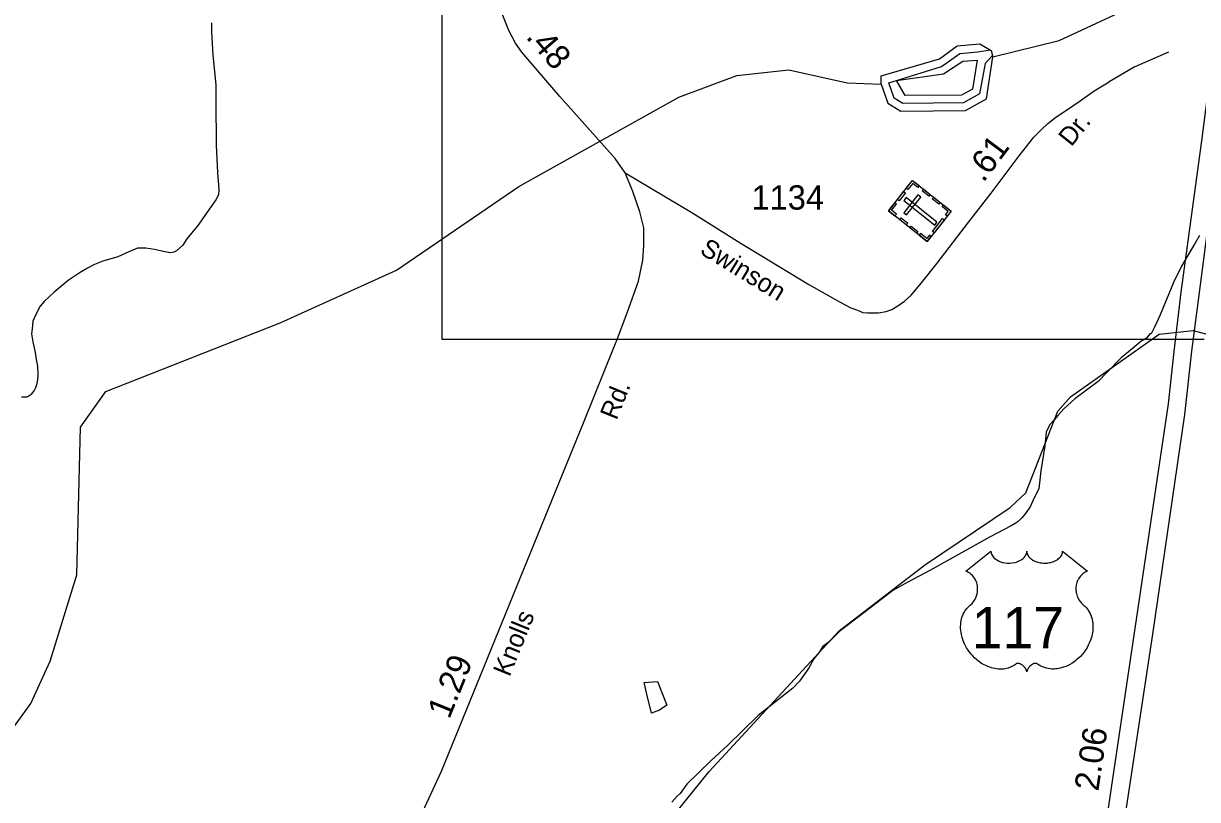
# Model space of a CAD drawing. Extents: x 2206922 to 2357709, y 510027 to 673830.
# Drawn here: x 2276310 to 2282342, y 547499 to 551485 of the extents above; entities that cross this region are included whole.
import ezdxf

# ---------------------------------------------------------------- set-up
doc = ezdxf.new("R2010")
doc.units = 0
for name, color, linetype in [('Exist Cultural Cemetery CELL', 7, 'Continuous'), ('Exist Hydrographic Buffer Line', 7, 'Continuous'), ('Exist Hydrographic Creek Single Shore', 7, 'Continuous'), ('Exist Hydrographic Lake Shore', 7, 'Continuous'), ('Exist Hydrographic Misc Water Feature', 7, 'Continuous'), ('Exist Road Non-System Type 51', 7, 'Continuous'), ('Exist Road Primary US Divided Attributed', 7, 'Continuous'), ('Exist Road Primary US Mileage Hundredths English Label', 7, 'Continuous'), ('Exist Road Primary US Shield CELL', 7, 'Continuous'), ('Exist Road Primary US Shield Number Label', 7, 'Continuous'), ('Exist Road Secondary Mileage Hundredths English Label', 7, 'Continuous'), ('Exist Road Secondary Type 51 Attributed', 7, 'Continuous'), ('Exist Road Secondary Type 51 Label', 7, 'Continuous'), ('Exist Road Secondary Type 51 Number Label', 7, 'Continuous'), ('Map Preparation Inset Cut Line', 7, 'Continuous')]:
    doc.layers.add(name, color=color, linetype=linetype)

msp = doc.modelspace()

# ---------------------------------------------------------------- linework, layer by layer
at = {"layer": 'Exist Cultural Cemetery CELL'}
for points in [[(2280754, 550523.8), (2280878, 550679.5), (2281077.2, 550520.9), (2280953.2, 550365.2)], [(2280912, 550652.6), (2280904.9, 550643.7), (2280879.7, 550663.8), (2280854.5, 550632), (2280845.8, 550639), (2280878.1, 550679.6)], [(2280962, 550598.1), (2280928.2, 550625.1), (2280935.2, 550634), (2280969.1, 550607)], [(2280800.1, 550581.7), (2280832.4, 550622.3), (2280841.3, 550615.2), (2280809.1, 550574.6)], [(2280832.6, 550513.3), (2280847.3, 550501.7), (2280920.6, 550593.8), (2280906, 550605.4)], [(2280844.8, 550590.8), (2280833.2, 550576.2), (2280991.8, 550449.9), (2281003.5, 550464.5)], [(2281013.6, 550557), (2280979.7, 550584), (2280986.8, 550592.9), (2281020.7, 550565.9)], [(2280787.9, 550496.8), (2280794.9, 550505.7), (2280769.8, 550525.8), (2280795, 550557.5), (2280786.3, 550564.4), (2280754, 550523.8)], [(2281056.6, 550495), (2281047.6, 550502.2), (2281061.3, 550519.4), (2281029.7, 550544.5), (2281036.6, 550553.2), (2281077.2, 550520.9)], [(2280845.9, 550450.6), (2280812, 550477.6), (2280819.1, 550486.5), (2280853, 550459.5)], [(2280980, 550417.3), (2281032.8, 550483.7), (2281041.8, 550476.6), (2280988.9, 550410.2)], [(2280898.4, 550408.7), (2280864.6, 550435.7), (2280871.6, 550444.6), (2280905.5, 550417.6)], [(2280973.7, 550391.1), (2280964.7, 550398.2), (2280951, 550381), (2280919.4, 550406.2), (2280912.5, 550397.5), (2280953.1, 550365.2)]]:
    msp.add_lwpolyline(points, close=True, dxfattribs=at)
at = {"layer": 'Exist Hydrographic Buffer Line'}
for points in [[(2281287.7, 551319.9), (2281251.8, 551280.3), (2281222.1, 551123.4), (2281140.2, 551077.8), (2280828.8, 551074.9), (2280784.1, 551102.1), (2280756.8, 551181.2), (2280795.3, 551193.1), (2281026.9, 551264.5), (2281121.6, 551331.2), (2281213.9, 551339.8), (2281277, 551349.5)], [(2280839.8, 551114.9), (2280795.3, 551193.1), (2281037.9, 551226.1), (2281136.3, 551292.4), (2281210.8, 551297.7), (2281185.4, 551148.6), (2281129.8, 551117.7), (2280839.8, 551114.9)]]:
    msp.add_lwpolyline(points, dxfattribs=at)
at = {"layer": 'Exist Hydrographic Creek Single Shore'}
for points in [[(2281289.9, 551313.8), (2281630.9, 551398.8), (2281962.9, 551552.8), (2282177.8, 551728.8), (2282325.9, 551939.1), (2282529.9, 552374.3), (2282701.9, 552600.5), (2282801.8, 552687), (2282892.8, 552711.4), (2283550.8, 552734.1), (2283907.8, 552805.7), (2284272.8, 552965.5), (2284420.9, 553149.5), (2284567.9, 553445), (2284864.8, 553770.2)], [(2275555.9, 547395.7), (2275936.8, 547565), (2276159.7, 547734.4), (2276348.8, 547992.9), (2276446.8, 548210.7), (2276584.8, 548654), (2276602.9, 549411.1), (2276733.9, 549595.5), (2277629.8, 549947.9), (2278226.9, 550217.9), (2278855.8, 550648), (2279676.8, 551107), (2279974.7, 551219), (2280241.9, 551246.5), (2280541.9, 551181.3), (2280716.8, 551174.5)]]:
    msp.add_lwpolyline(points, dxfattribs=at)
at = {"layer": 'Exist Hydrographic Lake Shore'}
for points in [[(2280716.8, 551174.5), (2280716.8, 551217.2), (2281015.8, 551303), (2281106.8, 551370), (2281222.9, 551380.8), (2281281.9, 551346.9), (2281289.9, 551313.8)], [(2280716.8, 551174.5), (2280750.9, 551075.5), (2280817.9, 551034.8), (2281150.9, 551037.9), (2281258.8, 551098), (2281289.9, 551313.8)]]:
    msp.add_lwpolyline(points, dxfattribs=at)
at = {"layer": 'Exist Hydrographic Misc Water Feature'}
for points in [[(2282352.1, 550396.9), (2282326.5, 550352.5), (2282306.6, 550318.2), (2282259.8, 550238.1), (2282218.4, 550155.5), (2282149.9, 549989), (2282120.4, 549924.9), (2282103.2, 549891.5), (2282097, 549890.7)], [(2279547.8, 547288.9), (2279833.9, 547643.9), (2280501.9, 548365), (2280939.9, 548703.8), (2281378.9, 549000), (2281460.9, 549073.8), (2281623.8, 549493.5), (2281689.8, 549567.6), (2282144.8, 549889.7), (2282319.9, 549909.1), (2282978.9, 549731.8), (2283253.9, 549742.7), (2284523.8, 550218.8), (2284698.9, 550195.6), (2284799.8, 550121.4), (2285051.8, 549857.3), (2285253, 549777.8), (2286343.9, 549752.5), (2286568, 549866.1), (2286699.8, 550014.2), (2286797.8, 550225.4)], [(2282097, 549890.7), (2282079.2, 549868.3), (2282051.5, 549852.2), (2282005.6, 549813.7), (2281950.2, 549767.3), (2281877, 549692.8), (2281831.3, 549646.1), (2281712.3, 549557), (2281656.8, 549508.6), (2281625.2, 549472.4), (2281605.3, 549450.2), (2281583.6, 549425.9), (2281564.1, 549385.9), (2281558.3, 549315.8), (2281537.8, 549187.9), (2281526.8, 549095.9), (2281501.3, 549045.4), (2281483.7, 549005.5), (2281458.1, 548969.2), (2281440, 548946.8), (2281420.3, 548926.6), (2281404.8, 548916.8), (2281384.9, 548904.4), (2281277, 548849.2), (2280967.4, 548676.5), (2280849.7, 548613.5), (2280776.3, 548572.7), (2280627.4, 548457.7), (2280506, 548366.5), (2280449, 548309.8), (2280415.2, 548283.6), (2280399.4, 548257.6), (2280371.3, 548221.3), (2280344.2, 548173.1), (2280318.6, 548136.8), (2280297.1, 548106.8), (2280263.2, 548072.1), (2280084.4, 547930.8), (2279928, 547777.2), (2279842.9, 547700.3), (2279718, 547577.6), (2279684.8, 547531.1), (2279668.4, 547517), (2279641.3, 547485)], [(2279536.5, 547943.6), (2279512.1, 548041.3), (2279499.6, 548101.2), (2279567.1, 548105.7), (2279616.5, 547984.3), (2279578.6, 547957.9), (2279536.5, 547943.6)]]:
    msp.add_lwpolyline(points, dxfattribs=at)
at = {"layer": 'Exist Road Non-System Type 51'}
for points in [[(2277277.1, 551488.5), (2277275.6, 551443.2), (2277283.1, 551322.4), (2277298.2, 551169.9), (2277298.2, 551088.4), (2277299.7, 550860.5), (2277307.2, 550720.1), (2277313.3, 550632.5), (2277311.8, 550605.4), (2277298.2, 550579.7), (2277262, 550528.4), (2277206.2, 550446.9), (2277150.3, 550378.9), (2277129.2, 550347.2), (2277096, 550317), (2277082.4, 550311), (2277065.8, 550308), (2277037.2, 550312.5), (2276982.9, 550324.6), (2276939.1, 550332.1), (2276916.5, 550332.1), (2276895.4, 550330.6), (2276851.6, 550312.5), (2276795.8, 550286.8), (2276718.8, 550264.2), (2276675.1, 550247.6), (2276638.9, 550228), (2276601.2, 550206.8), (2276540.8, 550164.6), (2276468.4, 550105.7), (2276417.1, 550057.4), (2276396, 550033.2), (2276373.3, 549991), (2276358.3, 549956.3), (2276355.2, 549917), (2276352.2, 549891.3), (2276358.3, 549850.6), (2276370.3, 549796.2), (2276374.9, 549760), (2276382.4, 549725.3), (2276383.9, 549680), (2276382.4, 549654.3), (2276377.9, 549628.7), (2276371.8, 549613.6), (2276365.8, 549600), (2276355.2, 549587.9), (2276349.2, 549578.9), (2276337.1, 549571.3), (2276328.1, 549566.8), (2276316, 549565.3), (2276300.9, 549566.8)], [(2282192.9, 551338.5), (2282017.3, 551261.4), (2281887.7, 551185.4)]]:
    msp.add_lwpolyline(points, dxfattribs=at)
at = {"layer": 'Exist Road Primary US Divided Attributed'}
for points in [[(2282740.5, 553904.3), (2282594.6, 552678.5), (2282527.3, 552228.9), (2282435.8, 551453.5), (2282363.2, 550882.7), (2282255.6, 550104.6), (2282220.6, 549800.3), (2282191, 549531.1), (2281866.2, 547340.1), (2281713.3, 546468.8), (2281551.5, 545615.2), (2281413.2, 544873.5), (2281266.1, 543996.3), (2281123.2, 543168.4)], [(2281205.4, 543126.5), (2281219.3, 543191.4), (2281360.3, 543975.7), (2281642.7, 545603.5), (2281801.5, 546454.1), (2281951.5, 547287.1), (2282112.9, 548349.1), (2282277.1, 549477.2), (2282312.1, 549803), (2282363.2, 550182.6), (2282524.6, 551431.9), (2282532.7, 551507.3), (2282680.7, 552681.2), (2282835.5, 553895.5)]]:
    msp.add_lwpolyline(points, dxfattribs=at)
at = {"layer": 'Exist Road Primary US Shield CELL'}
msp.add_lwpolyline([(2281280.9, 548775.1), (2281281.3, 548769.8), (2281282.6, 548763.5), (2281283.6, 548760.2), (2281286.5, 548754), (2281291.4, 548746.6), (2281298.2, 548739.4), (2281305.9, 548733.1), (2281311, 548729.7), (2281319.8, 548725), (2281329.7, 548720.8), (2281340.8, 548717.6), (2281352.1, 548715.4), (2281364.5, 548714), (2281376.7, 548713.8), (2281390, 548714.7), (2281404.5, 548717.6), (2281411.3, 548719.3), (2281418.8, 548721.9), (2281425.8, 548724.8), (2281433.5, 548728.9), (2281439.6, 548732.8), (2281444.5, 548736.3), (2281451.3, 548742.9), (2281456.7, 548749.6), (2281459, 548753.4), (2281461, 548757.1), (2281463.7, 548764.8), (2281464.4, 548768.2), (2281465, 548775.4), (2281465.4, 548769.4), (2281466, 548765.7), (2281467, 548762), (2281468.5, 548758.1), (2281471.3, 548752.7), (2281474.3, 548748.1), (2281480, 548741.3), (2281483.6, 548738), (2281486.9, 548735.3), (2281495.6, 548729.3), (2281505.8, 548724.2), (2281510.8, 548722), (2281516, 548720.1), (2281522.5, 548718.2), (2281529.3, 548716.6), (2281536, 548715.4), (2281542.8, 548714.4), (2281549.8, 548713.9), (2281555.5, 548713.8), (2281562.5, 548713.8), (2281568.9, 548714.2), (2281575.5, 548715), (2281582.8, 548716.2), (2281588.7, 548717.5), (2281596.4, 548719.5), (2281603.4, 548722), (2281609.6, 548724.7), (2281617.5, 548728.9), (2281624, 548732.9), (2281628.7, 548736.7), (2281634.3, 548741.9), (2281639.6, 548748), (2281642.8, 548752.5), (2281645, 548757.1), (2281647, 548762), (2281648.3, 548767.2), (2281648.9, 548771.7), (2281649, 548775.5), (2281777.6, 548673), (2281774.6, 548671.9), (2281767.6, 548668.5), (2281762, 548665.2), (2281753.2, 548659), (2281749.4, 548655.5), (2281745.6, 548652), (2281742.1, 548648.2), (2281739, 548644.6), (2281735.3, 548639.4), (2281732, 548634.3), (2281728.7, 548628.6), (2281726.3, 548623.6), (2281722.3, 548613.3), (2281720.4, 548606.8), (2281719.2, 548601.2), (2281717.7, 548589.7), (2281717.3, 548584.3), (2281717.3, 548578.9), (2281717.6, 548573.2), (2281718.2, 548567.7), (2281719.2, 548562), (2281720.1, 548557), (2281721.7, 548550.8), (2281723.9, 548543.7), (2281726.8, 548536.8), (2281732.6, 548525.6), (2281740.2, 548514.2), (2281745.6, 548507.8), (2281750.9, 548502.4), (2281758.8, 548495.7), (2281763.1, 548491.9), (2281768.1, 548486.9), (2281776.1, 548477.6), (2281779.4, 548473.2), (2281782.7, 548468.2), (2281785.7, 548463.1), (2281788.8, 548457.7), (2281791.2, 548452.9), (2281795.7, 548441.9), (2281799, 548431.2), (2281800.5, 548425.5), (2281802.9, 548412.9), (2281803.8, 548406.7), (2281804.8, 548394.4), (2281804.9, 548379.5), (2281803.7, 548365.4), (2281801.1, 548348.9), (2281798.9, 548339), (2281795.5, 548327.5), (2281792.2, 548317.6), (2281786.3, 548302.9), (2281781.1, 548292.3), (2281774.4, 548279.8), (2281769.7, 548272.3), (2281764.3, 548264.2), (2281757.6, 548254.9), (2281749.7, 548245.1), (2281740.2, 548234.7), (2281732.5, 548227), (2281722.5, 548218), (2281716.4, 548213), (2281707.8, 548206.5), (2281695.9, 548198.6), (2281684.2, 548191.8), (2281674.3, 548186.7), (2281665.5, 548182.9), (2281654.1, 548178.6), (2281635.1, 548173.3), (2281628.2, 548171.9), (2281620, 548170.7), (2281612.3, 548169.9), (2281604.9, 548169.5), (2281594.8, 548169.5), (2281584.9, 548170.2), (2281575.5, 548171.6), (2281565.7, 548173.6), (2281555.4, 548176.7), (2281546.1, 548180.3), (2281536.7, 548185), (2281520.8, 548195), (2281516.2, 548197.4), (2281513.6, 548198.1), (2281507.5, 548198.4), (2281501.7, 548197.2), (2281495.8, 548194.8), (2281492.2, 548192.9), (2281487.4, 548189.8), (2281483.8, 548186.9), (2281479.4, 548182.8), (2281476.4, 548179.3), (2281474, 548176.5), (2281469.6, 548169.5), (2281468, 548166.1), (2281466.3, 548161.8), (2281464.8, 548155.4), (2281462.8, 548163.5), (2281460.4, 548168.8), (2281457.7, 548173.3), (2281454.9, 548177.4), (2281450.4, 548182.5), (2281446.4, 548186.4), (2281441.5, 548190.4), (2281436.3, 548193.5), (2281432.2, 548195.6), (2281428.4, 548197), (2281423.8, 548198.2), (2281420, 548198.5), (2281416.8, 548198.4), (2281412.6, 548197.4), (2281406.7, 548193.2), (2281401.2, 548189.4), (2281395.2, 548185.7), (2281388.1, 548181.9), (2281382.9, 548179.5), (2281376.6, 548177.1), (2281369.3, 548174.6), (2281361.4, 548172.6), (2281353.3, 548171), (2281346.2, 548169.8), (2281338.5, 548169.2), (2281331.6, 548168.9), (2281324.4, 548169), (2281317.6, 548169.5), (2281309.8, 548170.2), (2281300.1, 548171.7), (2281292, 548173.5), (2281283.5, 548175.8), (2281274.8, 548178.5), (2281265.4, 548182.1), (2281253.8, 548187.2), (2281245.6, 548191.3), (2281232.8, 548198.7), (2281217.8, 548209.1), (2281206.4, 548218.3), (2281198.1, 548225.8), (2281185.9, 548238.3), (2281178.7, 548246.4), (2281167.4, 548261), (2281160.2, 548271.6), (2281155.5, 548279.3), (2281148.7, 548291.8), (2281144.9, 548299.6), (2281140.1, 548311), (2281136.2, 548321.4), (2281133, 548331.3), (2281131.3, 548337.6), (2281128.9, 548348.6), (2281127.4, 548356.5), (2281126, 548367.2), (2281125.2, 548378.5), (2281125, 548388.9), (2281125.3, 548397.6), (2281126.3, 548407.7), (2281128, 548418.4), (2281130, 548427.6), (2281131.9, 548434.2), (2281134.6, 548442.2), (2281138.2, 548451.1), (2281142.5, 548459.7), (2281146.6, 548466.7), (2281151.6, 548474.3), (2281156.7, 548480.8), (2281163.2, 548487.9), (2281170.1, 548494.5), (2281176.3, 548499.5), (2281183.8, 548506.8), (2281187.6, 548511.2), (2281192.3, 548517.4), (2281196, 548523.1), (2281199, 548528.2), (2281202.9, 548535.7), (2281205.3, 548541.3), (2281208.2, 548550), (2281209.7, 548556.1), (2281211.2, 548563.9), (2281212.2, 548571.3), (2281212.6, 548580.5), (2281212.4, 548588.1), (2281211.4, 548597), (2281209.7, 548605.5), (2281207.7, 548612.9), (2281204.5, 548621.4), (2281201.6, 548627.7), (2281196.6, 548636.1), (2281191.2, 548643.9), (2281185.5, 548650.3), (2281179.8, 548656), (2281174.4, 548660.3), (2281169.2, 548664), (2281162.6, 548667.9), (2281156.3, 548671), (2281152.4, 548672.6)], close=True, dxfattribs=at)
at = {"layer": 'Exist Road Secondary Type 51 Attributed'}
for points in [[(2279401, 550718.1), (2279351.1, 550792.1), (2279065.4, 551111.1), (2278911.5, 551290.2), (2278870.3, 551338.5), (2278838.1, 551384.8), (2278803.9, 551449.2), (2278773.7, 551526.2), (2278767.7, 551615.3), (2278730, 552342.9), (2278696.8, 553016.2)], [(2279401, 550718.1), (2279743.3, 550513.7), (2279992.5, 550358.8), (2280345.8, 550144), (2280506.7, 550054.6), (2280561.1, 550025.5), (2280595.4, 550012.1), (2280622.2, 550001.6), (2280646.1, 549998.6), (2280668.4, 549998.6), (2280702.7, 549998.6), (2280743, 550006.1), (2280771.3, 550016.5), (2280802.6, 550035.9), (2280836.9, 550059.8), (2280871.1, 550089.6), (2280924.8, 550153.7), (2281005.3, 550253.6), (2281167.7, 550466.9), (2281282.5, 550614.5), (2281425.6, 550805.4), (2281501.6, 550900.8), (2281538.8, 550939.6), (2281573.1, 550972.4), (2281614.8, 551003.7), (2281664, 551036.6), (2281738.5, 551087.3), (2281811.6, 551139.4), (2281887.7, 551185.4)], [(2278350.1, 547412.5), (2278458, 547645), (2279191.2, 549442.7), (2279343.7, 549820.3), (2279359.8, 549862.3), (2279414.1, 550004.1), (2279470.8, 550162.6), (2279492.3, 550269.5), (2279497.5, 550345.2), (2279497.5, 550436.5), (2279476.6, 550517.3), (2279441.4, 550621.6), (2279401, 550718.1)]]:
    msp.add_lwpolyline(points, dxfattribs=at)
at = {"layer": 'Map Preparation Inset Cut Line'}
for p, q in [((2282194.2, 549862.3), (2279359.8, 549862.3)), ((2282262.5, 549862.3), (2282194.2, 549862.3)), ((2282285.2, 549862.3), (2282262.5, 549862.3)), ((2282307.8, 549862.3), (2282285.2, 549862.3)), ((2282376.1, 549862.3), (2282307.8, 549862.3))]:
    msp.add_line(p, q, dxfattribs=at)
msp.add_lwpolyline([(2279359.8, 549862.3), (2278461.6, 549862.3), (2278461.6, 552918.8)], dxfattribs=at)

# ---------------------------------------------------------------- texts
at = {"layer": 'Exist Road Primary US Mileage Hundredths English Label'}
msp.add_text('2.06', height=125, rotation=81.56893, dxfattribs=at).set_placement((2281832.5, 547538.6))
at = {"layer": 'Exist Road Primary US Shield Number Label'}
msp.add_text('117', height=212.5, dxfattribs=at).set_placement((2281182.1, 548275.8))
at = {"layer": 'Exist Road Secondary Mileage Hundredths English Label'}
for s, rotation, p in [('.48', 310.66484, (2278887.5, 551414.1)), ('.61', 53.14567, (2281242, 550664.7)), ('1.29', 67.81317, (2278497.8, 547908.2))]:
    msp.add_text(s, height=125, rotation=rotation, dxfattribs=at).set_placement(p)
at = {"layer": 'Exist Road Secondary Type 51 Label'}
for s, rotation, p in [('Dr.', 51.46878, (2281693.9, 550848.7)), ('Swinson', 328.63129, (2279779.3, 550306.4)), ('Rd.', 67.91279, (2279357.2, 549443.8)), ('Knolls', 67.91279, (2278807.8, 548125.8))]:
    msp.add_text(s, height=95, rotation=rotation, dxfattribs=at).set_placement(p)
at = {"layer": 'Exist Road Secondary Type 51 Number Label'}
msp.add_text('1134', height=125, dxfattribs=at).set_placement((2280051, 550529.3))

doc.saveas('drawing.dxf')
